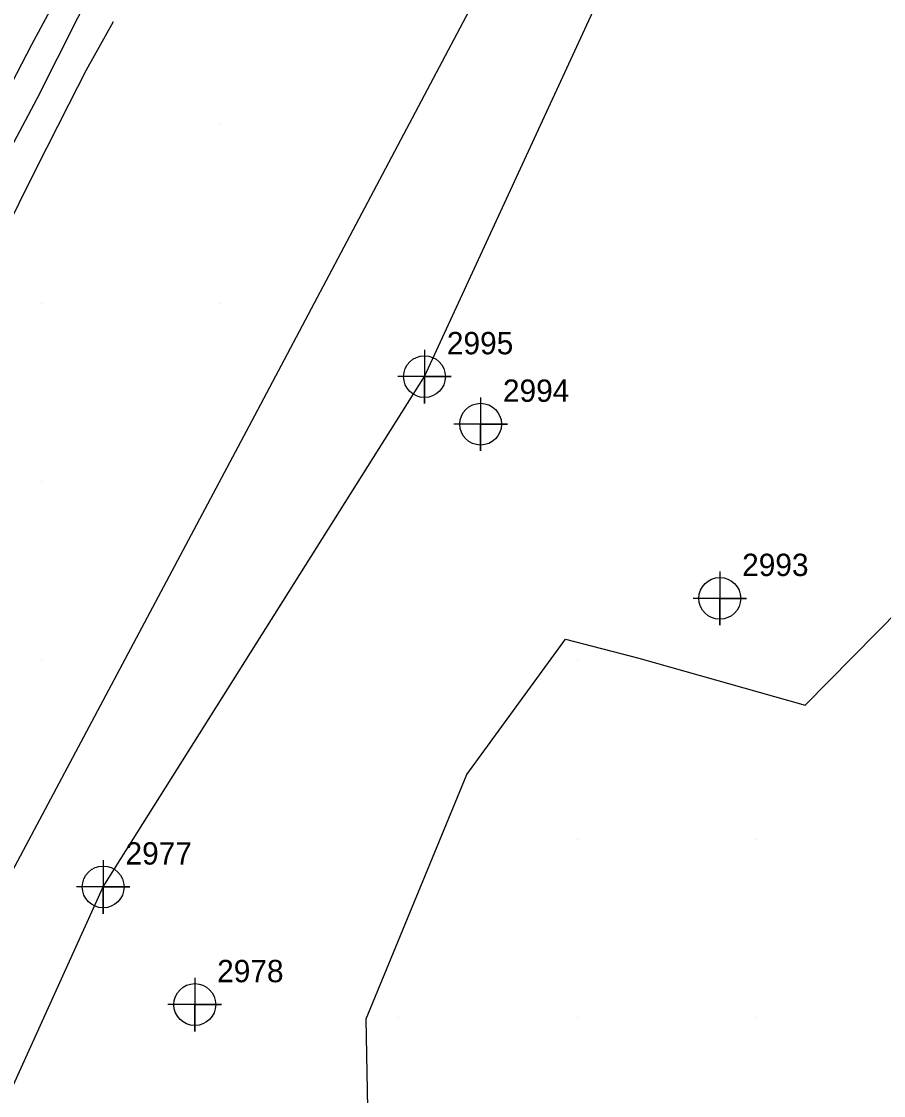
# Model space of a CAD drawing. Extents: x 2062781 to 2066835, y 358981 to 366501.
# Drawn here: x 2065094.9 to 2065191.4, y 363310.8 to 363431.1 of the extents above; entities that cross this region are included whole.
import ezdxf

# ---------------------------------------------------------------- set-up
doc = ezdxf.new("R2010")
doc.units = 0
for name, color, linetype in [('Exist DTM Breakline', 7, 'Continuous'), ('Exist DTM Breakline Cogo Number', 7, 'Continuous'), ('Exist DTM Breakline Cogo Point CELL', 7, 'Continuous'), ('Exist DTM Regular Point CELL', 7, 'Continuous'), ('Exist DTM Regular Point Cogo Number', 7, 'Continuous'), ('PH Exist DTM Breakline', 7, 'Continuous'), ('PH Exist DTM Point', 7, 'Continuous')]:
    doc.layers.add(name, color=color, linetype=linetype)

msp = doc.modelspace()

# ---------------------------------------------------------------- linework, layer by layer
at = {"layer": 'Exist DTM Breakline'}
msp.add_lwpolyline([(2065004.64, 363156.66), (2065058.94, 363234.87), (2065104, 363334.19), (2065139.98, 363391.31), (2065168.9, 363454), (2065179.84, 363512.81), (2065195.44, 363548.73), (2065247.05, 363637.21), (2065277, 363695.34)], dxfattribs=at)
at = {"layer": 'Exist DTM Breakline Cogo Point CELL'}
for points in [[(2065139.98, 363394.31), (2065139.98, 363388.31), (2065139.98, 363391.31), (2065142.98, 363391.31), (2065136.98, 363391.31)], [(2065139.98, 363394.31), (2065139.98, 363388.31), (2065139.98, 363391.31), (2065142.98, 363391.31), (2065136.98, 363391.31)], [(2065139.98, 363394.31), (2065139.98, 363388.31), (2065139.98, 363391.31), (2065142.98, 363391.31), (2065136.98, 363391.31)], [(2065104, 363337.19), (2065104, 363331.19), (2065104, 363334.19), (2065107, 363334.19), (2065101, 363334.19)], [(2065104, 363337.19), (2065104, 363331.19), (2065104, 363334.19), (2065107, 363334.19), (2065101, 363334.19)], [(2065104, 363337.19), (2065104, 363331.19), (2065104, 363334.19), (2065107, 363334.19), (2065101, 363334.19)]]:
    msp.add_lwpolyline(points, dxfattribs=at)
for centre in [(2065139.98, 363391.31), (2065139.98, 363391.31), (2065139.98, 363391.31), (2065104, 363334.19), (2065104, 363334.19), (2065104, 363334.19)]:
    msp.add_circle(centre, 2.34, dxfattribs=at)
at = {"layer": 'Exist DTM Regular Point CELL'}
for points in [[(2065146.26, 363388.99), (2065146.26, 363382.99), (2065146.26, 363385.99), (2065149.26, 363385.99), (2065143.26, 363385.99)], [(2065173.04, 363369.49), (2065173.04, 363363.49), (2065173.04, 363366.49), (2065176.04, 363366.49), (2065170.04, 363366.49)], [(2065114.26, 363324.02), (2065114.26, 363318.02), (2065114.26, 363321.02), (2065117.26, 363321.02), (2065111.26, 363321.02)]]:
    msp.add_lwpolyline(points, dxfattribs=at)
for centre in [(2065146.26, 363385.99), (2065173.04, 363366.49), (2065114.26, 363321.02)]:
    msp.add_circle(centre, 2.34, dxfattribs=at)
at = {"layer": 'PH Exist DTM Breakline'}
for points in [[(2065018.95, 363181.82), (2065022.1, 363187.82), (2065046.03, 363241.26), (2065089.78, 363328.41), (2065120.97, 363386.96), (2065150.31, 363442.38), (2065162.49, 363482.96), (2065192.28, 363545.18), (2065222.26, 363610.9), (2065245.42, 363659.04), (2065275.12, 363725.13), (2065314.36, 363809.32), (2065348.05, 363874.1), (2065368.99, 363916.64)], [(2065185.89, 363596.9), (2065179.17, 363583.89), (2065173.64, 363573.03), (2065167.54, 363561.47), (2065161.95, 363551.04), (2065155.09, 363537.62), (2065147.52, 363523.11), (2065139.88, 363507.95), (2065132.37, 363493.12), (2065123.69, 363476.3), (2065115.75, 363459.76), (2065110.66, 363450.69), (2065103.4, 363435.99), (2065096.59, 363422.39), (2065088.48, 363407.21), (2065081, 363392.1), (2065075.04, 363379.99), (2065069.48, 363369), (2065065.39, 363361.43), (2065062.93, 363353.81)], [(2065106.66, 363448.27), (2065095.96, 363428.46), (2065087.45, 363412.07), (2065080.54, 363398.03), (2065074.32, 363386.22), (2065069.42, 363377.75), (2065060.32, 363359.25), (2065051.98, 363342.95), (2065043.66, 363326.15), (2065037.69, 363313.33), (2065031.87, 363301.09)], [(2065045.07, 363313.22), (2065048.4, 363317.51), (2065051.1, 363322.88), (2065053.53, 363328.39), (2065056.04, 363334.15), (2065059.22, 363340.48), (2065062.5, 363346.85), (2065066.47, 363353.99), (2065068.38, 363358.29), (2065070.38, 363364.19), (2065072.37, 363369.05), (2065074.71, 363373.41), (2065079.91, 363383.21), (2065083.07, 363389.34), (2065087.08, 363395.93), (2065089.44, 363400.58), (2065092.76, 363407.04), (2065096.44, 363414.44), (2065100.21, 363421.84), (2065102.12, 363425.64), (2065105.14, 363431.08)], [(2065081.68, 363180.29), (2065095.16, 363205.45), (2065116.39, 363228.98), (2065130.83, 363255.94), (2065140.41, 363279.95), (2065133.82, 363299.37), (2065133.44, 363319.44), (2065144.72, 363346.76), (2065155.77, 363361.93), (2065163.96, 363359.81), (2065182.58, 363354.54), (2065198.6, 363370.78)]]:
    msp.add_lwpolyline(points, dxfattribs=at)
at = {"layer": 'PH Exist DTM Point'}
for p, q in [((2065117.11, 363419.52), (2065117.11, 363419.52)), ((2065097.11, 363399.52), (2065097.11, 363399.52)), ((2065117.11, 363399.52), (2065117.11, 363399.52)), ((2065097.11, 363379.52), (2065097.11, 363379.52)), ((2065097.11, 363359.52), (2065097.11, 363359.52)), ((2065157.11, 363359.52), (2065157.11, 363359.52)), ((2065157.11, 363339.52), (2065157.11, 363339.52)), ((2065177.11, 363339.52), (2065177.11, 363339.52)), ((2065137.11, 363319.52), (2065137.11, 363319.52)), ((2065157.11, 363319.52), (2065157.11, 363319.52)), ((2065177.11, 363319.52), (2065177.11, 363319.52))]:
    msp.add_line(p, q, dxfattribs=at)

# ---------------------------------------------------------------- texts
at = {"layer": 'Exist DTM Breakline Cogo Number'}
for s, p in [('2995', (2065142.48, 363393.81)), ('2995', (2065142.48, 363393.81)), ('2995', (2065142.48, 363393.81)), ('2977', (2065106.5, 363336.69)), ('2977', (2065106.5, 363336.69)), ('2977', (2065106.5, 363336.69))]:
    msp.add_text(s, height=2.5, dxfattribs=at).set_placement(p)
at = {"layer": 'Exist DTM Regular Point Cogo Number'}
for s, p in [('2994', (2065148.76, 363388.49)), ('2994', (2065148.76, 363388.49)), ('2994', (2065148.76, 363388.49)), ('2993', (2065175.54, 363368.99)), ('2993', (2065175.54, 363368.99)), ('2993', (2065175.54, 363368.99)), ('2978', (2065116.76, 363323.52)), ('2978', (2065116.76, 363323.52)), ('2978', (2065116.76, 363323.52))]:
    msp.add_text(s, height=2.5, dxfattribs=at).set_placement(p)

doc.saveas('drawing.dxf')
